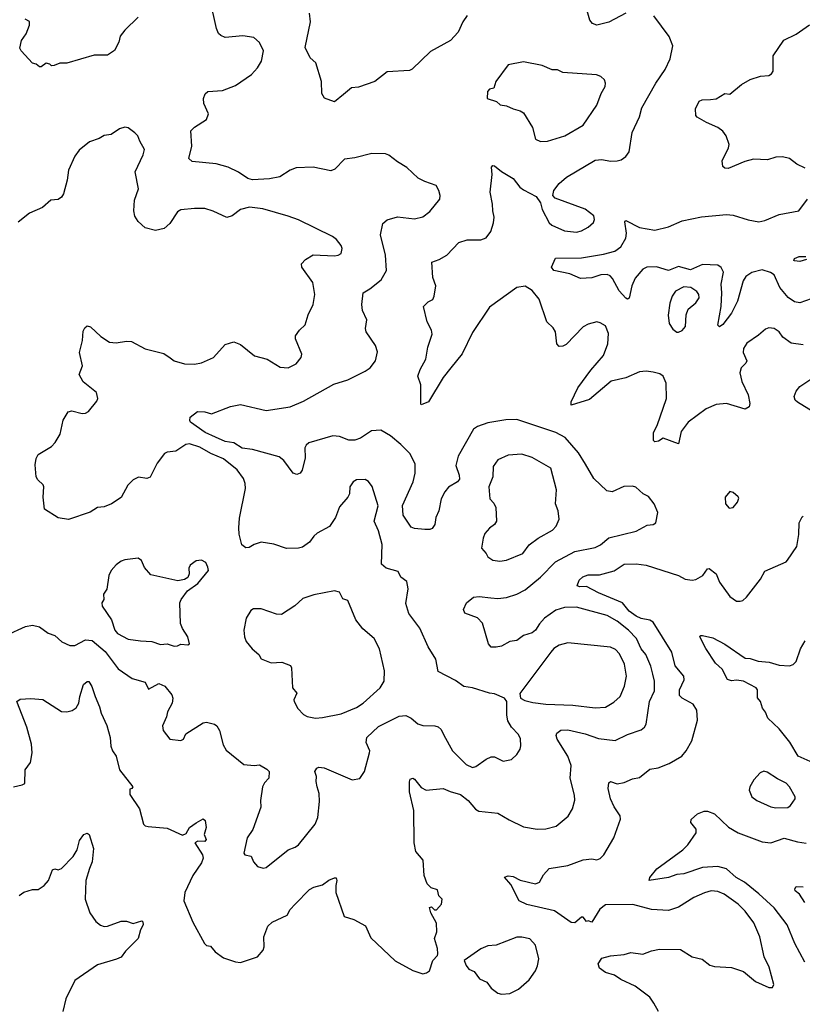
# Model space of a CAD drawing. Extents: x 1771496 to 1971148, y 471553 to 643630.
# Tile 293 of 656: x 1817169 to 1821760, y 621498 to 627278. Entities that reach past the tile are written whole.
import ezdxf

# ---------------------------------------------------------------- set-up
doc = ezdxf.new("R2010")
doc.units = 0

msp = doc.modelspace()

# ---------------------------------------------------------------- linework, layer by layer
at = {"layer": '0CON10XD'}
for points in [[(1819555, 621682.5), (1819572.5, 621695), (1819592.5, 621755), (1819620, 621785), (1819622.5, 621795), (1819620, 621825), (1819602, 621885), (1819616.2, 621923.8), (1819614, 621975), (1819581.2, 622035), (1819573.9, 622066.1), (1819585, 622070), (1819603, 622053), (1819615, 622052.5), (1819643.6, 622086.4), (1819647.5, 622115), (1819627.5, 622135), (1819619.3, 622169.3), (1819582.5, 622182.5), (1819558.8, 622205), (1819542, 622255), (1819536.2, 622345), (1819493.8, 622395), (1819484, 622445), (1819481.1, 622635), (1819456.4, 622745), (1819455.5, 622804.5), (1819460.7, 622819.3), (1819475, 622826), (1819485, 622820), (1819525, 622770), (1819554.4, 622754.4), (1819654.3, 622765.7), (1819695, 622746.5), (1819755, 622729.2), (1819800, 622695), (1819844, 622644), (1819861.8, 622631.8), (1819975, 622619.4), (1820041.5, 622581.5), (1820125, 622540), (1820205, 622526.7), (1820255, 622528.8), (1820315.7, 622544.3), (1820386.6, 622603.4), (1820412, 622645), (1820425.9, 622695.9), (1820424, 622725), (1820398.1, 622825), (1820405, 622900), (1820385, 622953.8), (1820321.9, 623055), (1820317.1, 623075), (1820321.3, 623088.7), (1820343.2, 623106.8), (1820385, 623109.6), (1820485.9, 623085.9), (1820565, 623058.8), (1820662.6, 623047.4), (1820735, 623081.9), (1820815, 623108.8), (1820835, 623124), (1820845, 623143.3), (1820864, 623275), (1820892.6, 623337.4), (1820893.4, 623395), (1820883.2, 623436.8), (1820872.2, 623482.2), (1820841.9, 623551.9), (1820814.8, 623584.8), (1820786.8, 623645), (1820740, 623695), (1820675, 623746.2), (1820615, 623781.1), (1820435, 623829.2), (1820365, 623826.7), (1820315, 623812.5), (1820247.5, 623765), (1820217.7, 623732.3), (1820195, 623694.5), (1820175, 623679.2), (1820125, 623663.5), (1820085, 623634.3), (1820045, 623628.6), (1819995, 623601.1), (1819965, 623593.5), (1819935, 623594.4), (1819919.1, 623615), (1819884.2, 623735), (1819855, 623765.7), (1819780, 623795), (1819772, 623815), (1819790, 623855), (1819832.4, 623887.6), (1819865, 623891.5), (1819933.2, 623883.2), (1819975, 623880.6), (1820025, 623886.7), (1820085, 623905.4), (1820135, 623930.8), (1820224.5, 624005), (1820311.9, 624095), (1820425, 624156.1), (1820545, 624178.9), (1820576.2, 624195), (1820625, 624235.6), (1820785, 624275.7), (1820849.7, 624310.3), (1820885, 624314.5), (1820901.9, 624325), (1820913.3, 624385), (1820890.6, 624435), (1820858.1, 624478.1), (1820826.7, 624495), (1820784.4, 624534.4), (1820765, 624540), (1820713.1, 624536.9), (1820645, 624506.7), (1820612.7, 624512.7), (1820538.1, 624585), (1820488.2, 624668.2), (1820447.1, 624735), (1820368.8, 624825), (1820315.2, 624855.2), (1820085, 624931.4), (1820021, 624929), (1819915, 624912.1), (1819855, 624890.4), (1819832.2, 624875), (1819741.1, 624715), (1819728.7, 624661.3), (1819747.5, 624605), (1819749.5, 624580.5), (1819738, 624565), (1819685, 624533.1), (1819663.6, 624506.4), (1819642.1, 624465), (1819627.8, 624395), (1819610, 624355), (1819604, 624315), (1819588.3, 624291.7), (1819575, 624284.2), (1819545.8, 624284.2), (1819485, 624290.6), (1819465, 624299.2), (1819418.8, 624368.8), (1819414.7, 624425.3), (1819478.2, 624565), (1819490, 624615), (1819488.9, 624668.9), (1819459.8, 624729.8), (1819406, 624785), (1819343.8, 624835), (1819287.3, 624867.3), (1819232.5, 624865), (1819168.5, 624821.5), (1819135, 624809.2), (1819099.6, 624809.6), (1819045, 624830.4), (1819005.5, 624834.5), (1818865, 624794.3), (1818849.4, 624780.6), (1818842.5, 624765), (1818842.9, 624705), (1818826.6, 624633.4), (1818814.1, 624615.9), (1818795, 624608.8), (1818773.8, 624615), (1818719.5, 624689.5), (1818690.9, 624710.9), (1818535, 624753.9), (1818475, 624761.8), (1818424.8, 624794.8), (1818375, 624802.2), (1818317, 624827), (1818256.7, 624855), (1818171.2, 624915), (1818166.7, 624925), (1818170, 624945), (1818212.3, 624977.7), (1818255, 624976.2), (1818295, 624963.8), (1818405, 625006.2), (1818465, 625018), (1818615, 624984.3), (1818755, 625004.6), (1818835, 625037.8), (1819011.3, 625138.7), (1819095, 625162.7), (1819195.8, 625214.2), (1819224.5, 625235), (1819256.5, 625275), (1819267.6, 625327.6), (1819256, 625366), (1819202.5, 625445), (1819198.8, 625465), (1819206.2, 625515), (1819180.9, 625570.9), (1819175.5, 625605), (1819183.3, 625675), (1819222.7, 625697.3), (1819289.8, 625750.2), (1819320.6, 625805), (1819314.4, 625895), (1819286.5, 626015), (1819298.9, 626081.1), (1819325, 626103.1), (1819385, 626120.8), (1819485, 626108.8), (1819535, 626120), (1819575, 626151.2), (1819633.3, 626225), (1819636.7, 626245), (1819627.5, 626275), (1819612.5, 626305), (1819545, 626328), (1819507.7, 626347.7), (1819440.5, 626410.5), (1819385, 626443.8), (1819335, 626483.3), (1819315, 626491.2), (1819235, 626492), (1819135, 626465.8), (1819075, 626458.6), (1819018.8, 626401.2), (1818995, 626390.5), (1818891.1, 626411.1), (1818791.3, 626408.7), (1818756.2, 626395), (1818694.5, 626355.5), (1818635, 626343.3), (1818535, 626336.7), (1818506.7, 626345), (1818453.5, 626383.5), (1818392.1, 626412.1), (1818322.1, 626432.1), (1818180, 626445), (1818162.3, 626462.3), (1818178, 626535), (1818173.3, 626625), (1818194.2, 626645.8), (1818265, 626692.5), (1818277.5, 626725), (1818250, 626785), (1818247.5, 626815), (1818257, 626843), (1818273, 626857), (1818358.3, 626861.7), (1818435, 626891.2), (1818529.2, 626955), (1818565, 626995.8), (1818587.8, 627035), (1818600, 627095), (1818575, 627144), (1818542.5, 627172.5), (1818477.9, 627182.1), (1818375, 627172.9), (1818348.8, 627185), (1818335, 627196.7), (1818324, 627225), (1818285.8, 627395)], [(1819795, 627302), (1819768.1, 627265), (1819741.4, 627205), (1819695.8, 627155), (1819579.7, 627090.3), (1819472.3, 626987.7), (1819455, 626980), (1819325, 626972), (1819253.3, 626915), (1819157.5, 626882.5), (1819115, 626877.1), (1819068.3, 626838.3), (1819015, 626796), (1818957, 626817), (1818942.5, 626845), (1818938.8, 626915), (1818906.7, 627025), (1818873.8, 627053.8), (1818843.6, 627113.6), (1818874.3, 627265), (1818869.2, 627315)], [(1820725, 627315.7), (1820625, 627263.1), (1820555.9, 627245.9), (1820530, 627255), (1820514.2, 627275), (1820495, 627342.5)], [(1817865, 627292.5), (1817785, 627216.7), (1817759.3, 627180.7), (1817750, 627145), (1817725, 627097.5), (1817685, 627070), (1817605, 627068.8), (1817445, 627023.3), (1817405, 627022.5), (1817371.7, 627008.3), (1817355, 627007.5), (1817345, 627017.5), (1817325, 627022.5), (1817295, 627000), (1817285, 627000), (1817265, 627017.5), (1817245, 627022.5), (1817177.5, 627095), (1817170.7, 627110.7), (1817180, 627155), (1817206.7, 627195), (1817227.5, 627245), (1817226.7, 627266.7), (1817200.7, 627280.7)], [(1821765, 625370), (1821695, 625379.2), (1821646, 625415), (1821625, 625445.8), (1821595, 625464), (1821565, 625468), (1821545, 625461.2), (1821504.3, 625425.7), (1821435, 625378.8), (1821415, 625347.5), (1821413.1, 625325), (1821435.6, 625275), (1821429.4, 625260.6), (1821402, 625235), (1821394.3, 625205), (1821405, 625153.3), (1821441.9, 625075), (1821452.5, 625025), (1821448, 625005), (1821425, 624990.8), (1821315, 625024.5), (1821255, 625018.9), (1821196.3, 624993.7), (1821091.4, 624915), (1821049.3, 624860.7), (1821035, 624787.5), (1820945, 624821.2), (1820915.9, 624804.1), (1820895, 624800), (1820886.7, 624806.7), (1820888, 624855), (1820908.6, 624895), (1820964, 625055), (1820961.2, 625145), (1820943.3, 625185), (1820925, 625198), (1820885, 625208.8), (1820843.9, 625213.9), (1820805, 625210), (1820725, 625175.6), (1820640, 625155), (1820512.7, 625047.3), (1820405, 625014), (1820404.2, 625035), (1820444, 625116), (1820520.3, 625219.7), (1820593.4, 625306.6), (1820620, 625375), (1820622.9, 625435), (1820605, 625480), (1820575, 625498.8), (1820555, 625503.8), (1820505, 625491.2), (1820475, 625474), (1820375, 625370.6), (1820355, 625360.6), (1820335, 625360), (1820320.8, 625375), (1820311.9, 625445), (1820298.1, 625468.1), (1820262.5, 625505), (1820217.3, 625637.3), (1820175, 625687.1), (1820135, 625712.5), (1820085, 625705.5), (1819925, 625590), (1819825, 625442.2), (1819765, 625315.5), (1819698.2, 625235), (1819652.6, 625177.4), (1819568, 625035), (1819535, 625020), (1819525, 625017.5), (1819522.3, 625022.3), (1819522.5, 625135), (1819504.2, 625185), (1819518, 625225), (1819551.9, 625285), (1819563.1, 625355), (1819589.1, 625430.9), (1819585.5, 625455.5), (1819560, 625505), (1819538.8, 625595), (1819565, 625621.2), (1819592.5, 625635), (1819601.2, 625655), (1819610, 625715), (1819593.3, 625765), (1819586.2, 625853.8), (1819630.3, 625869.7), (1819675, 625895.8), (1819745, 625969.2), (1819793.9, 625986.1), (1819875.3, 625984.7), (1819905, 625997.1), (1819932.5, 626035), (1819948.5, 626085), (1819952.2, 626117.8), (1819945.4, 626155), (1819943.6, 626195), (1819928.9, 626265), (1819941.2, 626368.8), (1819937.7, 626412.3), (1819945, 626421.2), (1819955, 626420), (1819996.4, 626386.4), (1820065, 626346), (1820104, 626295), (1820125, 626278), (1820199.5, 626239.5), (1820225, 626202.5), (1820234.2, 626164.2), (1820276.2, 626085), (1820291.2, 626071.2), (1820365, 626039.1), (1820435, 626029.5), (1820465, 626038.1), (1820505, 626059.2), (1820535, 626086.7), (1820542, 626105), (1820536.6, 626126.6), (1820486.7, 626165), (1820310.8, 626230.8), (1820297.5, 626245), (1820303.3, 626275), (1820334.5, 626315.5), (1820376.4, 626353.6), (1820545, 626453.1), (1820585, 626457.1), (1820635, 626447.5), (1820675, 626448.8), (1820697.5, 626455), (1820725, 626473.8), (1820745, 626502.5), (1820762.5, 626615), (1820805, 626706.7), (1820819.1, 626760.9), (1820900.6, 626905), (1820955.6, 626985), (1820985, 627047.5), (1821001.4, 627125), (1820979.4, 627179.4), (1820889.3, 627299.3)], [(1821776.3, 626406.3), (1821728.9, 626428.9), (1821685, 626462.5), (1821645, 626472), (1821605, 626471.2), (1821555.4, 626454.6), (1821475, 626459.5), (1821424, 626446), (1821325, 626403.3), (1821305, 626405.6), (1821294.6, 626415), (1821291.1, 626448.9), (1821326.9, 626525), (1821330.6, 626545), (1821314.2, 626595), (1821293.6, 626623.6), (1821265.5, 626645.5), (1821198.8, 626675), (1821143.3, 626705), (1821136.7, 626715), (1821134.2, 626755), (1821155, 626800), (1821172.3, 626807.7), (1821221.7, 626808.3), (1821255, 626812.5), (1821305, 626844.4), (1821335, 626840), (1821403.7, 626896.3), (1821455, 626927.5), (1821515, 626945.7), (1821565, 626950), (1821580.5, 626959.5), (1821588.8, 626975), (1821589.2, 627065), (1821652.2, 627157.8), (1821725, 627192.2), (1821802.3, 627247.7)], [(1820225, 626562), (1820265, 626564), (1820366.7, 626595), (1820475, 626658), (1820555.8, 626775), (1820581.2, 626845), (1820603.8, 626885), (1820606.7, 626905), (1820600, 626925), (1820577.5, 626945), (1820553, 626953), (1820355, 626967.5), (1820325, 626982.5), (1820293, 626983), (1820235, 627008), (1820125, 627030), (1820035, 627012.5), (1819962.5, 626915), (1819950, 626875), (1819925, 626870), (1819913, 626857), (1819912.5, 626815), (1819967, 626797), (1819988.3, 626778.3), (1820025, 626772.5), (1820063.6, 626753.6), (1820105, 626743.3), (1820125, 626730), (1820176.7, 626645), (1820196.1, 626576.1), (1820225, 626562)], [(1818597, 622297), (1818615, 622301.2), (1818744.5, 622405.5), (1818785, 622420), (1818805.7, 622434.3), (1818902.9, 622555), (1818918.2, 622595), (1818927.6, 622687.6), (1818926.9, 622735), (1818914.4, 622775), (1818908.8, 622805), (1818911.2, 622835), (1818901.2, 622865), (1818912.5, 622885), (1818925, 622890), (1818955, 622886.7), (1819120, 622815), (1819165, 622823.3), (1819192, 622865), (1819220.8, 622975), (1819222.5, 622985), (1819201.4, 623035), (1819205.8, 623065), (1819275, 623128.9), (1819395, 623189.4), (1819435, 623192.9), (1819465, 623177.5), (1819504.5, 623144.5), (1819534.4, 623134.4), (1819605, 623132.5), (1819625, 623126), (1819642.1, 623112.1), (1819658.3, 623078.3), (1819709.2, 622985), (1819789.2, 622905), (1819825, 622888.9), (1819845, 622894.4), (1819905, 622937.5), (1819935, 622950), (1819955, 622950), (1820005, 622926), (1820054.2, 622935.8), (1820085.5, 622964.5), (1820104.3, 622995), (1820109.4, 623015), (1820106.3, 623056.3), (1820095, 623082), (1820055, 623125.8), (1820033, 623163), (1820026.9, 623195), (1820026.7, 623275), (1820012.5, 623295), (1819955, 623321.2), (1819925, 623324.2), (1819825, 623355.6), (1819775, 623364.3), (1819725, 623398.6), (1819625, 623451.2), (1819610, 623525), (1819565, 623596.2), (1819516.4, 623706.4), (1819452.5, 623792.5), (1819435, 623850), (1819447.3, 623937.3), (1819439.4, 623979.4), (1819406, 624005), (1819389.2, 624039.2), (1819318.3, 624058.3), (1819291.2, 624081.2), (1819296.4, 624196.4), (1819275, 624276.7), (1819249.2, 624335), (1819272.5, 624425), (1819237, 624537), (1819215, 624566.7), (1819195, 624578.8), (1819145, 624575.8), (1819125.8, 624564.2), (1819106.2, 624535), (1819103.3, 624495), (1819093.8, 624475), (1819045, 624418.8), (1819022, 624355), (1818987.3, 624302.7), (1818915, 624263.3), (1818895, 624246.7), (1818869.7, 624210.3), (1818827.7, 624182.3), (1818805, 624176.2), (1818735, 624174.2), (1818659.1, 624199.1), (1818585, 624210), (1818545, 624198), (1818515, 624178.8), (1818495, 624178), (1818472.5, 624195), (1818457.5, 624257.5), (1818453.8, 624295), (1818458.6, 624351.4), (1818494, 624525), (1818492.5, 624555), (1818482.5, 624585), (1818444.3, 624635), (1818365, 624700.5), (1818291.1, 624731.1), (1818225, 624768.2), (1818165, 624787.3), (1818143.8, 624785), (1818085, 624745.6), (1818035, 624740), (1818018, 624732), (1817975.8, 624675), (1817935, 624593.3), (1817915, 624583.8), (1817867, 624593), (1817835, 624577.5), (1817804.2, 624545.8), (1817765, 624473.3), (1817707.5, 624435), (1817665, 624418.8), (1817625, 624413.8), (1817583, 624387), (1817455, 624344), (1817395, 624354), (1817313.8, 624405), (1817306.2, 624475), (1817310, 624535), (1817307.1, 624547.1), (1817275, 624576.7), (1817266, 624595), (1817260, 624665), (1817265, 624702.5), (1817276.7, 624725), (1817355, 624773.3), (1817376.7, 624795), (1817406.2, 624845), (1817425, 624927.5), (1817454.1, 624975.9), (1817475, 624982), (1817535, 624966.7), (1817555, 624967.5), (1817573, 624977), (1817620.7, 625039.3), (1817626.7, 625055), (1817618.8, 625088.8), (1817541.7, 625151.7), (1817517.5, 625195), (1817537.1, 625245), (1817520.6, 625325), (1817538.1, 625395), (1817541.3, 625448.7), (1817550.9, 625469.1), (1817565, 625480), (1817585, 625473.8), (1817645, 625418.1), (1817695, 625385.6), (1817735, 625380), (1817795, 625390), (1817825, 625388.9), (1817905, 625345.6), (1818015, 625319.2), (1818052, 625292), (1818075.5, 625275.5), (1818135, 625258.1), (1818194.5, 625255.5), (1818235, 625262.5), (1818305.3, 625294.7), (1818375, 625372), (1818425, 625386.7), (1818465, 625371.2), (1818547.5, 625305), (1818620, 625285), (1818697.7, 625237.7), (1818745, 625234.2), (1818791.7, 625258.3), (1818821.2, 625295), (1818823.8, 625315), (1818786.2, 625405), (1818787.7, 625422.3), (1818811.2, 625455), (1818844.2, 625485.8), (1818861.9, 625545), (1818891.1, 625605), (1818900.9, 625665), (1818888.2, 625735), (1818824.5, 625824.5), (1818821.4, 625845), (1818845, 625870.8), (1818891.7, 625898.3), (1819015, 625891.4), (1819037.5, 625895), (1819054.3, 625905.7), (1819060.6, 625935), (1819055, 625951.2), (1819028.3, 625988.3), (1819003.8, 626005), (1818805, 626102.5), (1818743.3, 626125), (1818595, 626167.3), (1818517.4, 626177.4), (1818465, 626163.8), (1818415, 626126.5), (1818385, 626116.7), (1818305, 626154.3), (1818255, 626168.6), (1818195, 626170), (1818115, 626162.5), (1818095, 626150), (1818049.3, 626080.7), (1818017.3, 626052.7), (1817965, 626040.9), (1817905.8, 626055.8), (1817864, 626094), (1817844.8, 626125), (1817838.3, 626155), (1817842.6, 626217.4), (1817866, 626285), (1817846, 626385), (1817893.8, 626485), (1817901.2, 626515), (1817874.2, 626564.2), (1817861.2, 626595), (1817845, 626613.3), (1817805, 626642.5), (1817785, 626646.7), (1817755, 626636.7), (1817705.8, 626604.2), (1817665, 626598), (1817635, 626580), (1817579.5, 626560.5), (1817518.8, 626511.2), (1817493.2, 626476.8), (1817455.8, 626395), (1817448, 626335), (1817426, 626255), (1817413.8, 626235), (1817395, 626222), (1817351.4, 626218.6), (1817303.3, 626175), (1817227.3, 626142.7), (1817160.7, 626089.3)], [(1821845, 625650), (1821745, 625616.2), (1821715, 625620.8), (1821677, 625647), (1821629.1, 625705), (1821595, 625779.4), (1821573.3, 625793.3), (1821525, 625809.1), (1821465, 625794.5), (1821429.3, 625770.7), (1821412.9, 625745), (1821379.5, 625625), (1821345.6, 625555), (1821295, 625488.8), (1821275, 625473.8), (1821264.2, 625485), (1821285.3, 625594.7), (1821289.2, 625675), (1821285.2, 625725), (1821298, 625795), (1821285, 625822.2), (1821265, 625836), (1821175, 625841.5), (1821105, 625808.7), (1821035, 625828.9), (1820975, 625804.8), (1820905, 625826.8), (1820848.8, 625825), (1820825, 625812.9), (1820779.7, 625760.3), (1820759.6, 625715), (1820745, 625643.3), (1820735, 625638), (1820725, 625642.9), (1820687, 625687), (1820647.5, 625757.5), (1820633.4, 625773.4), (1820615, 625782.2), (1820579.2, 625780.8), (1820525, 625761.8), (1820458.3, 625758.3), (1820395.7, 625785.7), (1820302.5, 625805), (1820290, 625825), (1820312.7, 625877.3), (1820465, 625880), (1820595, 625901.8), (1820660.4, 625919.6), (1820696.7, 625945), (1820724.5, 625995), (1820729.6, 626025), (1820719.3, 626090.7), (1820725, 626098), (1820805, 626058.4), (1820895, 626041.5), (1820975, 626062.1), (1821055, 626096.4), (1821169.5, 626120.5), (1821315, 626133.4), (1821355, 626130.3), (1821442.1, 626102.1), (1821505, 626091.2), (1821541.2, 626098.8), (1821625, 626134.7), (1821740, 626155), (1821791.2, 626225)], [(1821785, 625870), (1821745, 625857.5), (1821715, 625861.2), (1821710, 625865), (1821713.8, 625876.2), (1821742.3, 625887.7), (1821781.7, 625888.3)], [(1821025, 625442.5), (1821035, 625443.3), (1821055, 625453.3), (1821075, 625477.5), (1821080, 625545), (1821091.7, 625578.3), (1821135, 625615.7), (1821154.4, 625645), (1821153.1, 625665), (1821142, 625682), (1821106.2, 625706.2), (1821065, 625709.5), (1821016, 625685), (1820997.5, 625655), (1820983.6, 625613.6), (1820973.6, 625543.6), (1820978.8, 625495), (1821000.5, 625460.5), (1821025, 625442.5)], [(1821850.3, 624960.3), (1821732.7, 625032.7), (1821719.2, 625045), (1821712.9, 625065), (1821723.6, 625096.4), (1821745, 625124.2), (1821880, 625215)], [(1819985, 624099.2), (1820025, 624104.2), (1820120, 624145), (1820158.8, 624195), (1820211.2, 624235), (1820295, 624282), (1820315.7, 624305), (1820334.2, 624345), (1820328.6, 624395), (1820313.1, 624435), (1820318, 624518), (1820285.5, 624645), (1820175, 624708.6), (1820115, 624728.2), (1820035, 624721.9), (1819974.2, 624695), (1819947.1, 624655), (1819945.6, 624594.4), (1819920.6, 624535), (1819928, 624465), (1819950.2, 624440.2), (1819961.5, 624415), (1819965.8, 624335), (1819955.6, 624314.4), (1819925, 624293.3), (1819898.8, 624261.2), (1819888, 624235), (1819878.8, 624175), (1819906.2, 624145), (1819916.2, 624125), (1819945, 624105.8), (1819985, 624099.2)], [(1821330.5, 624410.5), (1821355, 624414), (1821380.8, 624445), (1821388.3, 624468.3), (1821385, 624477.5), (1821355, 624502.5), (1821335, 624507.5), (1821307.5, 624475), (1821310, 624435), (1821330.5, 624410.5)], [(1821536.7, 621776.7), (1821511.1, 621895), (1821475.8, 621975.8), (1821425.6, 622045), (1821384.4, 622085), (1821302.9, 622145), (1821265, 622160.8), (1821225, 622163.4), (1821187.3, 622152.7), (1821125, 622125.5), (1821035, 622068.9), (1820975, 622049.4), (1820875, 622054.5), (1820765.7, 622084.3), (1820605, 622082.2), (1820572.7, 622057.3), (1820525, 621980), (1820505, 621987.5), (1820493.8, 621983.8), (1820475, 622010), (1820465, 622009.2), (1820425, 621976), (1820405, 621978), (1820306.3, 622046.3), (1820144.5, 622084.5), (1820100, 622105), (1820050.7, 622200.7), (1820012.5, 622245), (1820035, 622251.4), (1820065, 622248.6), (1820106.1, 622226.1), (1820195, 622204.5), (1820219.4, 622215), (1820242.3, 622257.7), (1820275.4, 622294.6), (1820385, 622312.9), (1820475, 622346.9), (1820525, 622352.1), (1820555, 622347.1), (1820575, 622354), (1820595.8, 622375), (1820655.4, 622474.6), (1820694.2, 622585), (1820692.5, 622605), (1820656.3, 622656.3), (1820635, 622703.3), (1820621.4, 622765), (1820625, 622797.5), (1820635, 622806.7), (1820675, 622792), (1820715, 622799.2), (1820765, 622821.4), (1820805, 622830), (1820865, 622877.8), (1820915, 622885.7), (1820978.9, 622911.1), (1821054.5, 622955.5), (1821079.2, 622985), (1821113.1, 623045), (1821145.4, 623165), (1821142.5, 623225), (1821119.4, 623259.4), (1821056, 623295), (1821040.9, 623310.9), (1821040.5, 623345), (1821066.4, 623403.6), (1821065.8, 623425), (1821014.5, 623484.5), (1820995.8, 623565.8), (1820885, 623740.6), (1820865, 623753.5), (1820815, 623762.5), (1820785, 623776.3), (1820744.1, 623805), (1820704.8, 623854.8), (1820565, 623912.9), (1820495, 623951.1), (1820455, 623948.2), (1820439.2, 623955), (1820452, 623988), (1820472.8, 624007.2), (1820505, 624018.5), (1820570.4, 624019.6), (1820656.9, 624043.1), (1820715, 624081.5), (1820785, 624083.6), (1820845, 624075.4), (1821035, 624014.5), (1821073.3, 623993.3), (1821115, 623988.1), (1821135, 623991.2), (1821176.7, 624015), (1821204.5, 624055), (1821215, 624056.7), (1821255, 624024), (1821275, 623976), (1821335, 623891.2), (1821375, 623863.8), (1821395, 623863.8), (1821411.2, 623868.8), (1821433, 623887), (1821515, 623993.3), (1821539.7, 624040.3), (1821665, 624094.4), (1821674, 624105), (1821728.1, 624185), (1821740, 624255), (1821742.5, 624325), (1821760, 624360), (1821765, 624363.3)], [(1818075, 623601.2), (1818095, 623602.5), (1818115, 623612.5), (1818155, 623608.8), (1818166, 623615), (1818156, 623655), (1818124.3, 623704.3), (1818113.2, 623733.2), (1818108, 623855), (1818116, 623875), (1818154.4, 623925.6), (1818215, 623968.8), (1818276.2, 624045), (1818273.8, 624065), (1818260.5, 624090.5), (1818235, 624106), (1818205, 624102), (1818170, 624075), (1818161.7, 624058.3), (1818163.3, 624025), (1818155.9, 624004.1), (1818135, 623991.2), (1818097, 623983), (1817939.1, 624019.1), (1817901.3, 624061.3), (1817884.1, 624104.1), (1817865, 624116.7), (1817785, 624108), (1817765, 624100), (1817735, 624078), (1817706, 624045), (1817692, 624015), (1817680, 623935), (1817660, 623905), (1817662.5, 623875), (1817650, 623855), (1817653.3, 623835), (1817707.5, 623755), (1817727.8, 623695), (1817741.9, 623675), (1817805, 623640.8), (1817877.4, 623632.6), (1817945, 623628.6), (1817995, 623609.2), (1818035, 623614), (1818075, 623601.2)], [(1818905, 623178.1), (1818945, 623182.2), (1819055, 623203.3), (1819145, 623241.1), (1819185, 623266.7), (1819284, 623355), (1819307.5, 623395), (1819310, 623455), (1819280.8, 623585), (1819248.6, 623645), (1819181.7, 623701.7), (1819140.8, 623755), (1819095, 623867.5), (1819065, 623878.8), (1819045, 623916.7), (1819015, 623924.4), (1818895, 623901.5), (1818829.7, 623880.3), (1818783.8, 623836.2), (1818705, 623786), (1818675, 623788), (1818585, 623818.8), (1818541.2, 623818.8), (1818525, 623810), (1818498, 623765), (1818483.3, 623695), (1818487.5, 623655), (1818498, 623628), (1818533.3, 623585), (1818571.7, 623551.7), (1818586.4, 623526.4), (1818645, 623502), (1818706.1, 623506.1), (1818757.7, 623487.7), (1818763.6, 623473.6), (1818770, 623355), (1818795.8, 623325), (1818777.5, 623285), (1818779.2, 623275), (1818800.8, 623235), (1818835, 623199.2), (1818855, 623186.9), (1818905, 623178.1)], [(1817092.5, 623665), (1817203.4, 623716.6), (1817245, 623724.2), (1817285, 623714.2), (1817336.6, 623676.6), (1817375, 623662.5), (1817416.4, 623626.4), (1817463.8, 623603.8), (1817492, 623605), (1817555, 623638.1), (1817595, 623633.5), (1817670, 623570), (1817747.6, 623467.6), (1817829.7, 623409.7), (1817905, 623389.2), (1817925, 623348.8), (1817985, 623380.5), (1818020.8, 623365), (1818062.5, 623315), (1818068, 623295), (1818064, 623265), (1818036.2, 623215), (1818031.2, 623185), (1818006.4, 623133.6), (1818010, 623105), (1818050, 623055), (1818115, 623045.8), (1818130, 623055), (1818144.4, 623085.6), (1818245, 623150.8), (1818265, 623154), (1818311.7, 623141.7), (1818325, 623133.3), (1818342, 623105), (1818362, 623022), (1818379.7, 622989.7), (1818485, 622906.7), (1818545, 622900.5), (1818575, 622903.6), (1818619.1, 622879.1), (1818632.1, 622865), (1818631.2, 622825), (1818605, 622798), (1818593.8, 622775), (1818582.5, 622695), (1818583.8, 622655), (1818537.5, 622525), (1818504, 622475), (1818483.8, 622385), (1818490, 622375), (1818528, 622368), (1818540, 622335), (1818565, 622307.5), (1818597, 622297)], [(1820545, 623237.9), (1820605, 623242.7), (1820655, 623270.8), (1820691.4, 623305), (1820716.7, 623365), (1820728.2, 623425), (1820717.1, 623495), (1820687.9, 623555), (1820665, 623581.1), (1820635, 623593.6), (1820385, 623620.6), (1820335, 623607.1), (1820303.3, 623586.7), (1820285, 623565.8), (1820103, 623323), (1820107.5, 623295), (1820131.7, 623281.7), (1820180.2, 623270.2), (1820255, 623260), (1820415, 623253.8), (1820545, 623237.9)], [(1821858.9, 622898.9), (1821735.8, 622955), (1821687.6, 623037.6), (1821625, 623114.2), (1821558, 623178), (1821545, 623213.3), (1821527, 623237), (1821515.8, 623275), (1821497.9, 623297.9), (1821496.9, 623345), (1821489.2, 623355), (1821415.7, 623395), (1821375, 623399.8), (1821345, 623396), (1821320.8, 623405), (1821290.8, 623465), (1821250.9, 623500.9), (1821195, 623586.7), (1821158.8, 623655), (1821165, 623663.3), (1821175, 623663.8), (1821235, 623648.6), (1821305, 623612.7), (1821425, 623529.4), (1821455, 623528), (1821502, 623512), (1821566.4, 623506.4), (1821625, 623488.2), (1821685, 623484), (1821707, 623493), (1821725, 623510), (1821750, 623585), (1821777.8, 623632.2)], [(1817132.5, 622775), (1817184.1, 622785.9), (1817200, 622795), (1817200.8, 622875), (1817233.2, 622916.8), (1817241.5, 622975), (1817238.5, 623025), (1817211.8, 623125), (1817152.5, 623275), (1817171.7, 623288.3), (1817235, 623293.8), (1817305, 623288), (1817415, 623217.5), (1817445, 623214), (1817477.5, 623222.5), (1817500.8, 623239.2), (1817516.2, 623265), (1817521.1, 623305), (1817544, 623375), (1817565, 623393.3), (1817575, 623392.5), (1817593, 623363), (1817610.9, 623305), (1817638.2, 623245), (1817647, 623207), (1817680, 623135), (1817700.8, 623065), (1817703.2, 623013.2), (1817714.2, 622985), (1817735.7, 622955), (1817755.3, 622875.3), (1817833.3, 622775), (1817827.5, 622765), (1817815, 622760), (1817815, 622730), (1817871.4, 622645), (1817895.9, 622555.9), (1817905, 622546.7), (1817922.3, 622542.3), (1818035, 622531.2), (1818125, 622491.4), (1818145, 622500), (1818166, 622535), (1818205, 622564), (1818245, 622586.7), (1818257, 622577), (1818263.8, 622535), (1818251.9, 622495), (1818263.8, 622465), (1818255.7, 622454.3), (1818215, 622455.6), (1818197.5, 622445), (1818242.5, 622375), (1818245.5, 622355), (1818235, 622328), (1818185, 622254), (1818137.8, 622155), (1818132.2, 622105), (1818185, 621980), (1818254.2, 621854.2), (1818265, 621843.8), (1818288.8, 621838.8), (1818315, 621806.7), (1818365, 621770), (1818435, 621746.7), (1818465, 621743.8), (1818565, 621776.7), (1818596.7, 621815), (1818603.3, 621835), (1818602, 621895), (1818625, 621956.7), (1818650.3, 621979.7), (1818738.8, 622021.2), (1818756, 622055), (1818785, 622086.2), (1818868.8, 622171.2), (1818894.3, 622185.7), (1818945, 622200), (1818983.2, 622226.8), (1819015, 622241.2), (1819025, 622240), (1819029.2, 622225), (1819022.9, 622195), (1819024, 622155), (1819073.6, 622013.6), (1819130, 621995), (1819198, 621958), (1819228.3, 621888.3), (1819372.4, 621752.4), (1819475, 621696.2), (1819535, 621677.5), (1819555, 621682.5)], [(1821605, 622650.6), (1821675, 622654.2), (1821692, 622665), (1821718.8, 622705), (1821718.8, 622715), (1821685.8, 622775), (1821665, 622797.1), (1821615, 622820.8), (1821555, 622861.2), (1821535, 622866.7), (1821513.6, 622856.4), (1821476.7, 622815), (1821452, 622775), (1821448.8, 622755), (1821464, 622715), (1821493.3, 622695), (1821576.6, 622656.6), (1821605, 622650.6)], [(1821775.6, 621745), (1821717.3, 621855), (1821671.5, 621965), (1821595, 622064.4), (1821505, 622146.9), (1821421.1, 622215), (1821373.3, 622243.3), (1821315, 622293.8), (1821265, 622308), (1821175, 622301.2), (1821065, 622264.6), (1821025, 622260.6), (1820975, 622242.9), (1820862.5, 622225), (1820865, 622243.3), (1820907.1, 622292.9), (1821059.2, 622405), (1821089.4, 622435), (1821138, 622505), (1821137, 622527), (1821106.2, 622565), (1821107.7, 622582.3), (1821145, 622616), (1821185, 622631.2), (1821205, 622631.2), (1821245, 622616.2), (1821327.7, 622537.7), (1821385, 622503.8), (1821525, 622451.2), (1821575, 622446.4), (1821655, 622473.6), (1821731.3, 622451.3), (1821783.6, 622443.6)], [(1817165, 622136.2), (1817194.2, 622155.8), (1817245, 622171.2), (1817277.3, 622172.7), (1817313.3, 622195), (1817338, 622225), (1817362.3, 622287.7), (1817375, 622293.3), (1817395, 622288), (1817414.1, 622295.9), (1817483.4, 622366.6), (1817507.1, 622405), (1817520.9, 622459.1), (1817545, 622495.8), (1817565, 622502.9), (1817577.5, 622495), (1817602.6, 622412.6), (1817593.6, 622335), (1817578.2, 622295), (1817556.2, 622225), (1817552.5, 622115), (1817580, 622035), (1817616.7, 621985), (1817642.7, 621962.7), (1817665, 621954), (1817684.1, 621955.9), (1817765, 621986.7), (1817796.4, 621986.4), (1817835, 621972), (1817885, 621987.5), (1817892, 621982), (1817892.5, 621965), (1817877.1, 621935), (1817864, 621885), (1817789.1, 621810.9), (1817764.3, 621775.7), (1817737.4, 621762.6), (1817625, 621730.5), (1817493, 621637), (1817438.9, 621531.1), (1817423.1, 621455)], [(1821774.4, 622095), (1821744, 622144), (1821718.8, 622165), (1821716.2, 622175), (1821725, 622188.8), (1821765, 622187.8)], [(1819995, 621558), (1820045, 621562), (1820095, 621587.5), (1820157.6, 621642.4), (1820195.5, 621694.5), (1820206.4, 621723.6), (1820215.7, 621765), (1820195.8, 621845), (1820162.1, 621882.1), (1820115, 621893.1), (1820085, 621893.1), (1819964.5, 621845.5), (1819915, 621841.4), (1819875, 621824.2), (1819777.5, 621755), (1819787.5, 621725), (1819803.6, 621703.6), (1819835, 621690), (1819867.3, 621647.3), (1819908.8, 621628.8), (1819935, 621593.3), (1819975, 621563.8), (1819995, 621558)], [(1820917.5, 621455), (1820890, 621505), (1820865, 621539.2), (1820780, 621605), (1820695, 621644.5), (1820658.6, 621668.6), (1820606.7, 621685), (1820570.5, 621710.5), (1820563.3, 621735), (1820585, 621768.8), (1820635, 621783.3), (1820715, 621790.6), (1820755, 621802.9), (1820825, 621793.1), (1820875, 621812.9), (1820922.3, 621822.3), (1821045, 621819.4), (1821115, 621777.1), (1821172.7, 621762.7), (1821217.9, 621727.9), (1821245, 621720.6), (1821345, 621714.4), (1821415, 621690), (1821485, 621631.2), (1821565, 621596.7), (1821585, 621597.5), (1821592.5, 621615), (1821567, 621717), (1821536.7, 621776.7)]]:
    msp.add_lwpolyline(points, dxfattribs=at)

doc.saveas('drawing.dxf')
